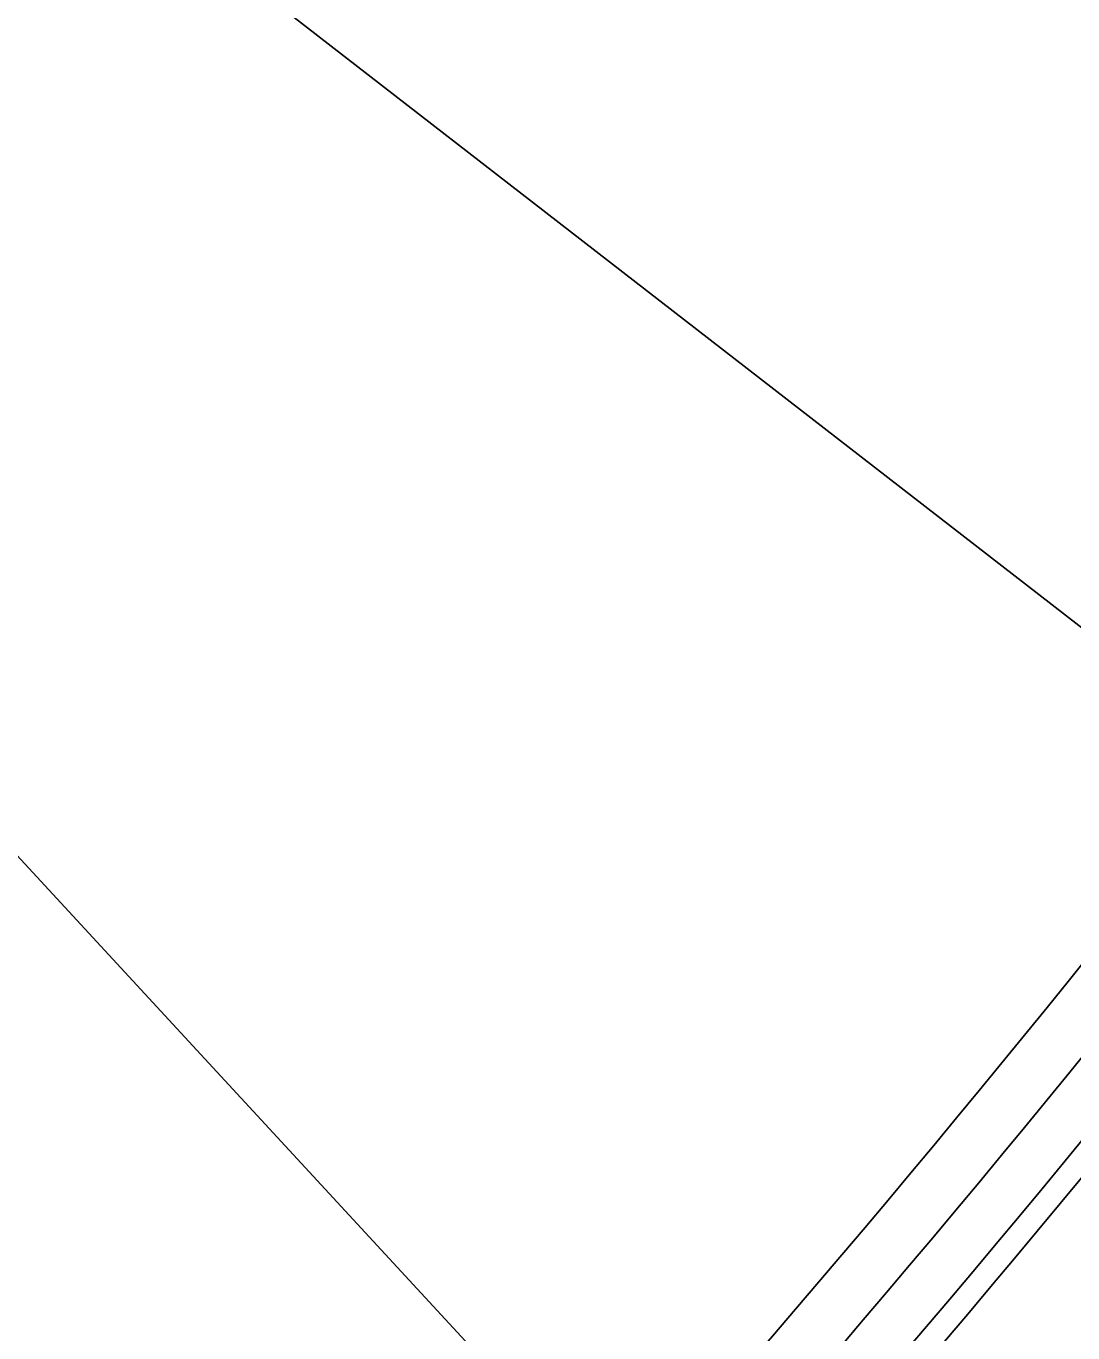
# Model space of a CAD drawing. Extents: x 2010838 to 2015151, y 441905 to 447792.
# Drawn here: x 2014110.1 to 2014199.7, y 445400.2 to 445512.1 of the extents above; entities that cross this region are included whole.
import ezdxf

# ---------------------------------------------------------------- set-up
doc = ezdxf.new("R2010")
doc.units = 0
for name, color, linetype in [('C-CURB STOPS', 7, 'Continuous'), ('CLRD', 7, 'Continuous'), ('DEED', 7, 'Continuous'), ('Default_10ft_LIDAR_Contou', 7, 'Continuous'), ('HATCH', 7, 'Continuous'), ('S-overhead electric', 7, 'Continuous'), ('TEXT-LG', 7, 'Continuous'), ('TEXT-MED', 7, 'Continuous')]:
    doc.layers.add(name, color=color, linetype=linetype)

msp = doc.modelspace()

# ---------------------------------------------------------------- linework, layer by layer
at = {"layer": 'C-CURB STOPS'}
msp.add_arc((2013223.9, 446217.91), 1292, 312.84627, 322.2051, dxfattribs=at)
msp.add_arc((2013223.9, 446217.91), 1292, 312.84627, 322.2051, dxfattribs=at)
at = {"layer": 'CLRD'}
msp.add_arc((2013223.9, 446217.91), 1300, 266.62643, 322.2051, dxfattribs=at)
at = {"layer": 'DEED'}
msp.add_arc((2013223.9, 446217.91), 1292, 312.84627, 322.2051, dxfattribs=at)
at = {"layer": 'Default_10ft_LIDAR_Contou'}
for p, q in [((2014249.99, 445422.14), (2014026.73, 445595.29)), ((2014191.6, 445351.95), (2014081.56, 445471.13))]:
    msp.add_line(p, q, dxfattribs=at)
at = {"layer": 'HATCH'}
for radius, start in [(1279.25, 293.04012), (1291.25, 312.84627)]:
    msp.add_arc((2013223.9, 446217.91), radius, start, 322.2051, dxfattribs=at)
at = {"layer": 'S-overhead electric'}
msp.add_arc((2013223.9, 446217.91), 1265.25, 313.26766, 322.2051, dxfattribs=at)
at = {"layer": 'TEXT-LG'}
for radius in [1253.75, 1258.75]:
    msp.add_arc((2013223.9, 446217.91), radius, 313.26766, 322.2051, dxfattribs=at)
at = {"layer": 'TEXT-MED'}
msp.add_arc((2013223.9, 446217.91), 1263.25, 313.26766, 322.2051, dxfattribs=at)

doc.saveas('drawing.dxf')
